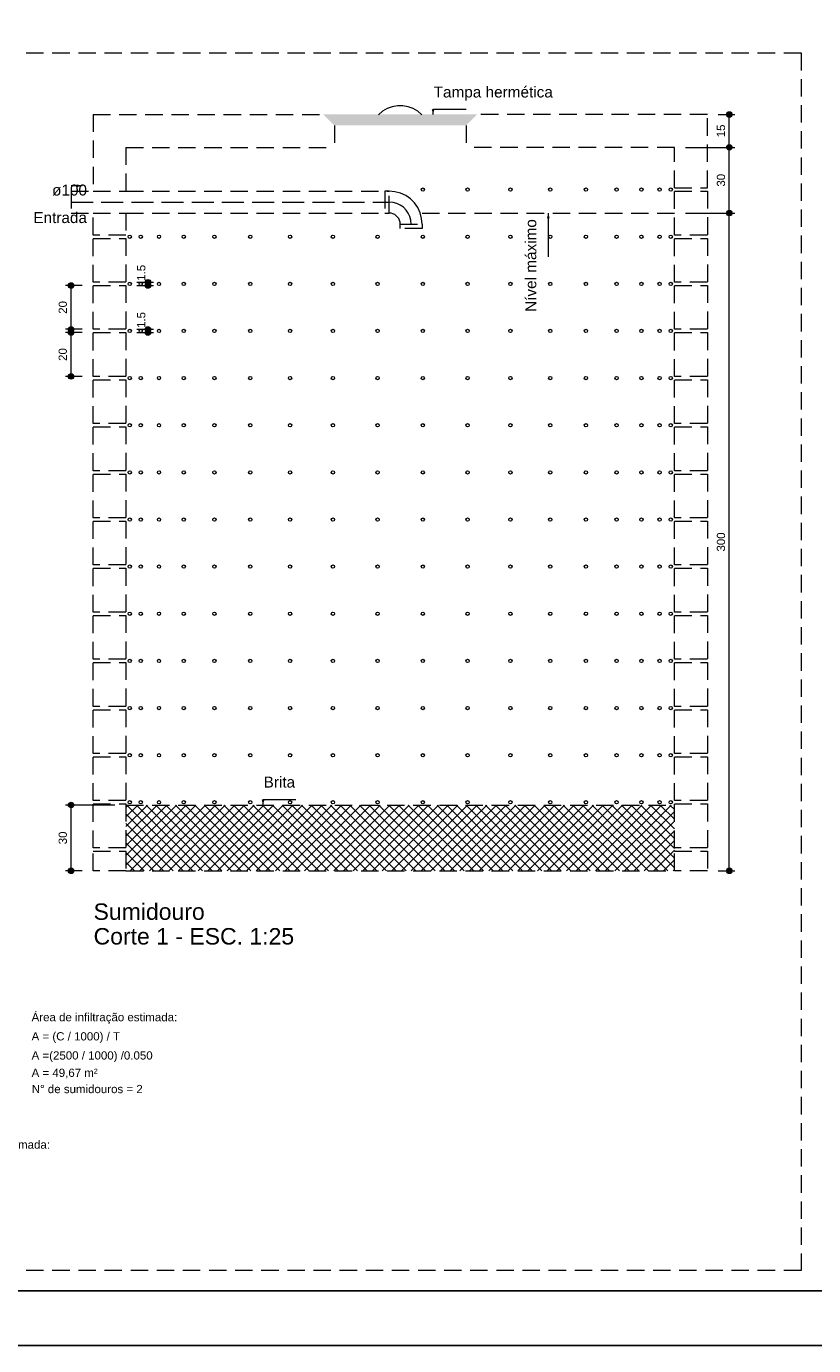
# Model space of a CAD drawing. Header units: feet. Extents: x 8 to 127, y 6 to 90.
# Tile 524 of 538: x 94 to 108, y 6 to 30. Entities that reach past the tile are written whole.
import ezdxf

# ---------------------------------------------------------------- set-up
doc = ezdxf.new("R2010")
doc.units = ezdxf.units.FT
doc.header["$MEASUREMENT"] = 0
doc.linetypes.add('HIDDEN2', pattern=[0.47625, 0.3175, -0.15875])
doc.linetypes.add('JIS_02_4.0', pattern=[0.55, 0.4, -0.15])
doc.layers.add('ARQ-FOLHA', color=7, linetype='Continuous')
for name, color, linetype, lineweight in [('DI-Cortes', 8, 'JIS_02_4.0', 5), ('DI-Cotas', 8, 'Continuous', 9), ('DI-Detalhes', 8, 'HIDDEN2', 9), ('DI-Eixos', 7, 'HIDDEN2', 9), ('DI-Tabelas', 7, 'Continuous', 13), ('DI-Textos', 7, 'Continuous', 9), ('DI-Títulos', 7, 'Continuous', 9)]:
    doc.layers.add(name, color=color, linetype=linetype, lineweight=lineweight)
doc.styles.add('Arial', font='arial.ttf')

msp = doc.modelspace()

# ---------------------------------------------------------------- hatches: boundary and pattern name
at = {"layer": 'DI-Cotas', "linetype": 'Continuous', "lineweight": 9}
for points in [[(101.208, 28.344), (101.234, 28.441), (101.183, 28.441)], [(103.308, 26.544), (103.283, 26.447), (103.334, 26.447)], [(98.108, 15.744), (98.134, 15.841), (98.083, 15.841)]]:
    msp.add_hatch(color=8, dxfattribs=at).paths.add_polyline_path(points)
at = {"layer": 'DI-Cotas', "linetype": 'Continuous'}
for points in [[(106.658, 28.344), (106.658, 28.348), (106.658, 28.353), (106.657, 28.357), (106.655, 28.361), (106.654, 28.365), (106.652, 28.369), (106.649, 28.373), (106.647, 28.376), (106.644, 28.379), (106.641, 28.382), (106.637, 28.385), (106.633, 28.387), (106.63, 28.389), (106.626, 28.391), (106.621, 28.392), (106.617, 28.393), (106.613, 28.394), (106.608, 28.394), (106.604, 28.394), (106.6, 28.393), (106.596, 28.392), (106.591, 28.391), (106.587, 28.389), (106.583, 28.387), (106.58, 28.385), (106.576, 28.382), (106.573, 28.379), (106.57, 28.376), (106.568, 28.373), (106.565, 28.369), (106.563, 28.365), (106.561, 28.361), (106.56, 28.357), (106.559, 28.353), (106.559, 28.348), (106.558, 28.344), (106.559, 28.34), (106.559, 28.335), (106.56, 28.331), (106.561, 28.327), (106.563, 28.323), (106.565, 28.319), (106.568, 28.315), (106.57, 28.312), (106.573, 28.309), (106.576, 28.306), (106.58, 28.303), (106.583, 28.301), (106.587, 28.299), (106.591, 28.297), (106.596, 28.296), (106.6, 28.295), (106.604, 28.294), (106.608, 28.294), (106.613, 28.294), (106.617, 28.295), (106.621, 28.296), (106.626, 28.297), (106.63, 28.299), (106.633, 28.301), (106.637, 28.303), (106.641, 28.306), (106.644, 28.309), (106.647, 28.312), (106.649, 28.315), (106.652, 28.319), (106.654, 28.323), (106.655, 28.327), (106.657, 28.331), (106.658, 28.335), (106.658, 28.34)], [(106.658, 27.744), (106.658, 27.748), (106.658, 27.753), (106.657, 27.757), (106.655, 27.761), (106.654, 27.765), (106.652, 27.769), (106.649, 27.773), (106.647, 27.776), (106.644, 27.779), (106.641, 27.782), (106.637, 27.785), (106.633, 27.787), (106.63, 27.789), (106.626, 27.791), (106.621, 27.792), (106.617, 27.793), (106.613, 27.794), (106.608, 27.794), (106.604, 27.794), (106.6, 27.793), (106.596, 27.792), (106.591, 27.791), (106.587, 27.789), (106.583, 27.787), (106.58, 27.785), (106.576, 27.782), (106.573, 27.779), (106.57, 27.776), (106.568, 27.773), (106.565, 27.769), (106.563, 27.765), (106.561, 27.761), (106.56, 27.757), (106.559, 27.753), (106.559, 27.748), (106.558, 27.744), (106.559, 27.74), (106.559, 27.735), (106.56, 27.731), (106.561, 27.727), (106.563, 27.723), (106.565, 27.719), (106.568, 27.715), (106.57, 27.712), (106.573, 27.709), (106.576, 27.706), (106.58, 27.703), (106.583, 27.701), (106.587, 27.699), (106.591, 27.697), (106.596, 27.696), (106.6, 27.695), (106.604, 27.694), (106.608, 27.694), (106.613, 27.694), (106.617, 27.695), (106.621, 27.696), (106.626, 27.697), (106.63, 27.699), (106.633, 27.701), (106.637, 27.703), (106.641, 27.706), (106.644, 27.709), (106.647, 27.712), (106.649, 27.715), (106.652, 27.719), (106.654, 27.723), (106.655, 27.727), (106.657, 27.731), (106.658, 27.735), (106.658, 27.74)], [(106.658, 27.744), (106.658, 27.748), (106.658, 27.753), (106.657, 27.757), (106.655, 27.761), (106.654, 27.765), (106.652, 27.769), (106.649, 27.773), (106.647, 27.776), (106.644, 27.779), (106.641, 27.782), (106.637, 27.785), (106.633, 27.787), (106.63, 27.789), (106.626, 27.791), (106.621, 27.792), (106.617, 27.793), (106.613, 27.794), (106.608, 27.794), (106.604, 27.794), (106.6, 27.793), (106.596, 27.792), (106.591, 27.791), (106.587, 27.789), (106.583, 27.787), (106.58, 27.785), (106.576, 27.782), (106.573, 27.779), (106.57, 27.776), (106.568, 27.773), (106.565, 27.769), (106.563, 27.765), (106.561, 27.761), (106.56, 27.757), (106.559, 27.753), (106.559, 27.748), (106.558, 27.744), (106.559, 27.74), (106.559, 27.735), (106.56, 27.731), (106.561, 27.727), (106.563, 27.723), (106.565, 27.719), (106.568, 27.715), (106.57, 27.712), (106.573, 27.709), (106.576, 27.706), (106.58, 27.703), (106.583, 27.701), (106.587, 27.699), (106.591, 27.697), (106.596, 27.696), (106.6, 27.695), (106.604, 27.694), (106.608, 27.694), (106.613, 27.694), (106.617, 27.695), (106.621, 27.696), (106.626, 27.697), (106.63, 27.699), (106.633, 27.701), (106.637, 27.703), (106.641, 27.706), (106.644, 27.709), (106.647, 27.712), (106.649, 27.715), (106.652, 27.719), (106.654, 27.723), (106.655, 27.727), (106.657, 27.731), (106.658, 27.735), (106.658, 27.74)], [(106.658, 26.544), (106.658, 26.548), (106.658, 26.553), (106.657, 26.557), (106.655, 26.561), (106.654, 26.565), (106.652, 26.569), (106.649, 26.573), (106.647, 26.576), (106.644, 26.579), (106.641, 26.582), (106.637, 26.585), (106.633, 26.587), (106.63, 26.589), (106.626, 26.591), (106.621, 26.592), (106.617, 26.593), (106.613, 26.594), (106.608, 26.594), (106.604, 26.594), (106.6, 26.593), (106.596, 26.592), (106.591, 26.591), (106.587, 26.589), (106.583, 26.587), (106.58, 26.585), (106.576, 26.582), (106.573, 26.579), (106.57, 26.576), (106.568, 26.573), (106.565, 26.569), (106.563, 26.565), (106.561, 26.561), (106.56, 26.557), (106.559, 26.553), (106.559, 26.548), (106.558, 26.544), (106.559, 26.54), (106.559, 26.535), (106.56, 26.531), (106.561, 26.527), (106.563, 26.523), (106.565, 26.519), (106.568, 26.515), (106.57, 26.512), (106.573, 26.509), (106.576, 26.506), (106.58, 26.503), (106.583, 26.501), (106.587, 26.499), (106.591, 26.497), (106.596, 26.496), (106.6, 26.495), (106.604, 26.494), (106.608, 26.494), (106.613, 26.494), (106.617, 26.495), (106.621, 26.496), (106.626, 26.497), (106.63, 26.499), (106.633, 26.501), (106.637, 26.503), (106.641, 26.506), (106.644, 26.509), (106.647, 26.512), (106.649, 26.515), (106.652, 26.519), (106.654, 26.523), (106.655, 26.527), (106.657, 26.531), (106.658, 26.535), (106.658, 26.54)], [(106.658, 26.544), (106.658, 26.548), (106.658, 26.553), (106.657, 26.557), (106.655, 26.561), (106.654, 26.565), (106.652, 26.569), (106.649, 26.573), (106.647, 26.576), (106.644, 26.579), (106.641, 26.582), (106.637, 26.585), (106.633, 26.587), (106.63, 26.589), (106.626, 26.591), (106.621, 26.592), (106.617, 26.593), (106.613, 26.594), (106.608, 26.594), (106.604, 26.594), (106.6, 26.593), (106.596, 26.592), (106.591, 26.591), (106.587, 26.589), (106.583, 26.587), (106.58, 26.585), (106.576, 26.582), (106.573, 26.579), (106.57, 26.576), (106.568, 26.573), (106.565, 26.569), (106.563, 26.565), (106.561, 26.561), (106.56, 26.557), (106.559, 26.553), (106.559, 26.548), (106.558, 26.544), (106.559, 26.54), (106.559, 26.535), (106.56, 26.531), (106.561, 26.527), (106.563, 26.523), (106.565, 26.519), (106.568, 26.515), (106.57, 26.512), (106.573, 26.509), (106.576, 26.506), (106.58, 26.503), (106.583, 26.501), (106.587, 26.499), (106.591, 26.497), (106.596, 26.496), (106.6, 26.495), (106.604, 26.494), (106.608, 26.494), (106.613, 26.494), (106.617, 26.495), (106.621, 26.496), (106.626, 26.497), (106.63, 26.499), (106.633, 26.501), (106.637, 26.503), (106.641, 26.506), (106.644, 26.509), (106.647, 26.512), (106.649, 26.515), (106.652, 26.519), (106.654, 26.523), (106.655, 26.527), (106.657, 26.531), (106.658, 26.535), (106.658, 26.54)], [(96.058, 25.284), (96.058, 25.288), (96.058, 25.293), (96.057, 25.297), (96.055, 25.301), (96.054, 25.305), (96.052, 25.309), (96.049, 25.313), (96.047, 25.316), (96.044, 25.319), (96.041, 25.322), (96.037, 25.325), (96.033, 25.327), (96.03, 25.329), (96.026, 25.331), (96.021, 25.332), (96.017, 25.333), (96.013, 25.334), (96.008, 25.334), (96.004, 25.334), (96, 25.333), (95.996, 25.332), (95.991, 25.331), (95.987, 25.329), (95.983, 25.327), (95.98, 25.325), (95.976, 25.322), (95.973, 25.319), (95.97, 25.316), (95.968, 25.313), (95.965, 25.309), (95.963, 25.305), (95.961, 25.301), (95.96, 25.297), (95.959, 25.293), (95.959, 25.288), (95.958, 25.284), (95.959, 25.28), (95.959, 25.275), (95.96, 25.271), (95.961, 25.267), (95.963, 25.263), (95.965, 25.259), (95.968, 25.255), (95.97, 25.252), (95.973, 25.249), (95.976, 25.246), (95.98, 25.243), (95.983, 25.241), (95.987, 25.239), (95.991, 25.237), (95.996, 25.236), (96, 25.235), (96.004, 25.234), (96.008, 25.234), (96.013, 25.234), (96.017, 25.235), (96.021, 25.236), (96.026, 25.237), (96.03, 25.239), (96.033, 25.241), (96.037, 25.243), (96.041, 25.246), (96.044, 25.249), (96.047, 25.252), (96.049, 25.255), (96.052, 25.259), (96.054, 25.263), (96.055, 25.267), (96.057, 25.271), (96.058, 25.275), (96.058, 25.28)], [(94.658, 25.224), (94.658, 25.228), (94.658, 25.233), (94.657, 25.237), (94.655, 25.241), (94.654, 25.245), (94.652, 25.249), (94.649, 25.253), (94.647, 25.256), (94.644, 25.259), (94.641, 25.262), (94.637, 25.265), (94.633, 25.267), (94.63, 25.269), (94.626, 25.271), (94.621, 25.272), (94.617, 25.273), (94.613, 25.274), (94.608, 25.274), (94.604, 25.274), (94.6, 25.273), (94.596, 25.272), (94.591, 25.271), (94.587, 25.269), (94.583, 25.267), (94.58, 25.265), (94.576, 25.262), (94.573, 25.259), (94.57, 25.256), (94.568, 25.253), (94.565, 25.249), (94.563, 25.245), (94.561, 25.241), (94.56, 25.237), (94.559, 25.233), (94.559, 25.228), (94.558, 25.224), (94.559, 25.22), (94.559, 25.215), (94.56, 25.211), (94.561, 25.207), (94.563, 25.203), (94.565, 25.199), (94.568, 25.195), (94.57, 25.192), (94.573, 25.189), (94.576, 25.186), (94.58, 25.183), (94.583, 25.181), (94.587, 25.179), (94.591, 25.177), (94.596, 25.176), (94.6, 25.175), (94.604, 25.174), (94.608, 25.174), (94.613, 25.174), (94.617, 25.175), (94.621, 25.176), (94.626, 25.177), (94.63, 25.179), (94.633, 25.181), (94.637, 25.183), (94.641, 25.186), (94.644, 25.189), (94.647, 25.192), (94.649, 25.195), (94.652, 25.199), (94.654, 25.203), (94.655, 25.207), (94.657, 25.211), (94.658, 25.215), (94.658, 25.22)], [(96.058, 25.224), (96.058, 25.228), (96.058, 25.233), (96.057, 25.237), (96.055, 25.241), (96.054, 25.245), (96.052, 25.249), (96.049, 25.253), (96.047, 25.256), (96.044, 25.259), (96.041, 25.262), (96.037, 25.265), (96.033, 25.267), (96.03, 25.269), (96.026, 25.271), (96.021, 25.272), (96.017, 25.273), (96.013, 25.274), (96.008, 25.274), (96.004, 25.274), (96, 25.273), (95.996, 25.272), (95.991, 25.271), (95.987, 25.269), (95.983, 25.267), (95.98, 25.265), (95.976, 25.262), (95.973, 25.259), (95.97, 25.256), (95.968, 25.253), (95.965, 25.249), (95.963, 25.245), (95.961, 25.241), (95.96, 25.237), (95.959, 25.233), (95.959, 25.228), (95.958, 25.224), (95.959, 25.22), (95.959, 25.215), (95.96, 25.211), (95.961, 25.207), (95.963, 25.203), (95.965, 25.199), (95.968, 25.195), (95.97, 25.192), (95.973, 25.189), (95.976, 25.186), (95.98, 25.183), (95.983, 25.181), (95.987, 25.179), (95.991, 25.177), (95.996, 25.176), (96, 25.175), (96.004, 25.174), (96.008, 25.174), (96.013, 25.174), (96.017, 25.175), (96.021, 25.176), (96.026, 25.177), (96.03, 25.179), (96.033, 25.181), (96.037, 25.183), (96.041, 25.186), (96.044, 25.189), (96.047, 25.192), (96.049, 25.195), (96.052, 25.199), (96.054, 25.203), (96.055, 25.207), (96.057, 25.211), (96.058, 25.215), (96.058, 25.22)], [(94.658, 24.424), (94.658, 24.428), (94.658, 24.433), (94.657, 24.437), (94.655, 24.441), (94.654, 24.445), (94.652, 24.449), (94.649, 24.453), (94.647, 24.456), (94.644, 24.459), (94.641, 24.462), (94.637, 24.465), (94.633, 24.467), (94.63, 24.469), (94.626, 24.471), (94.621, 24.472), (94.617, 24.473), (94.613, 24.474), (94.608, 24.474), (94.604, 24.474), (94.6, 24.473), (94.596, 24.472), (94.591, 24.471), (94.587, 24.469), (94.583, 24.467), (94.58, 24.465), (94.576, 24.462), (94.573, 24.459), (94.57, 24.456), (94.568, 24.453), (94.565, 24.449), (94.563, 24.445), (94.561, 24.441), (94.56, 24.437), (94.559, 24.433), (94.559, 24.428), (94.558, 24.424), (94.559, 24.42), (94.559, 24.415), (94.56, 24.411), (94.561, 24.407), (94.563, 24.403), (94.565, 24.399), (94.568, 24.395), (94.57, 24.392), (94.573, 24.389), (94.576, 24.386), (94.58, 24.383), (94.583, 24.381), (94.587, 24.379), (94.591, 24.377), (94.596, 24.376), (94.6, 24.375), (94.604, 24.374), (94.608, 24.374), (94.613, 24.374), (94.617, 24.375), (94.621, 24.376), (94.626, 24.377), (94.63, 24.379), (94.633, 24.381), (94.637, 24.383), (94.641, 24.386), (94.644, 24.389), (94.647, 24.392), (94.649, 24.395), (94.652, 24.399), (94.654, 24.403), (94.655, 24.407), (94.657, 24.411), (94.658, 24.415), (94.658, 24.42)], [(94.658, 24.364), (94.658, 24.368), (94.658, 24.373), (94.657, 24.377), (94.655, 24.381), (94.654, 24.385), (94.652, 24.389), (94.649, 24.393), (94.647, 24.396), (94.644, 24.399), (94.641, 24.402), (94.637, 24.405), (94.633, 24.407), (94.63, 24.409), (94.626, 24.411), (94.621, 24.412), (94.617, 24.413), (94.613, 24.414), (94.608, 24.414), (94.604, 24.414), (94.6, 24.413), (94.596, 24.412), (94.591, 24.411), (94.587, 24.409), (94.583, 24.407), (94.58, 24.405), (94.576, 24.402), (94.573, 24.399), (94.57, 24.396), (94.568, 24.393), (94.565, 24.389), (94.563, 24.385), (94.561, 24.381), (94.56, 24.377), (94.559, 24.373), (94.559, 24.368), (94.558, 24.364), (94.559, 24.36), (94.559, 24.355), (94.56, 24.351), (94.561, 24.347), (94.563, 24.343), (94.565, 24.339), (94.568, 24.335), (94.57, 24.332), (94.573, 24.329), (94.576, 24.326), (94.58, 24.323), (94.583, 24.321), (94.587, 24.319), (94.591, 24.317), (94.596, 24.316), (94.6, 24.315), (94.604, 24.314), (94.608, 24.314), (94.613, 24.314), (94.617, 24.315), (94.621, 24.316), (94.626, 24.317), (94.63, 24.319), (94.633, 24.321), (94.637, 24.323), (94.641, 24.326), (94.644, 24.329), (94.647, 24.332), (94.649, 24.335), (94.652, 24.339), (94.654, 24.343), (94.655, 24.347), (94.657, 24.351), (94.658, 24.355), (94.658, 24.36)], [(96.058, 24.424), (96.058, 24.428), (96.058, 24.433), (96.057, 24.437), (96.055, 24.441), (96.054, 24.445), (96.052, 24.449), (96.049, 24.453), (96.047, 24.456), (96.044, 24.459), (96.041, 24.462), (96.037, 24.465), (96.033, 24.467), (96.03, 24.469), (96.026, 24.471), (96.021, 24.472), (96.017, 24.473), (96.013, 24.474), (96.008, 24.474), (96.004, 24.474), (96, 24.473), (95.996, 24.472), (95.991, 24.471), (95.987, 24.469), (95.983, 24.467), (95.98, 24.465), (95.976, 24.462), (95.973, 24.459), (95.97, 24.456), (95.968, 24.453), (95.965, 24.449), (95.963, 24.445), (95.961, 24.441), (95.96, 24.437), (95.959, 24.433), (95.959, 24.428), (95.958, 24.424), (95.959, 24.42), (95.959, 24.415), (95.96, 24.411), (95.961, 24.407), (95.963, 24.403), (95.965, 24.399), (95.968, 24.395), (95.97, 24.392), (95.973, 24.389), (95.976, 24.386), (95.98, 24.383), (95.983, 24.381), (95.987, 24.379), (95.991, 24.377), (95.996, 24.376), (96, 24.375), (96.004, 24.374), (96.008, 24.374), (96.013, 24.374), (96.017, 24.375), (96.021, 24.376), (96.026, 24.377), (96.03, 24.379), (96.033, 24.381), (96.037, 24.383), (96.041, 24.386), (96.044, 24.389), (96.047, 24.392), (96.049, 24.395), (96.052, 24.399), (96.054, 24.403), (96.055, 24.407), (96.057, 24.411), (96.058, 24.415), (96.058, 24.42)], [(96.058, 24.364), (96.058, 24.368), (96.058, 24.373), (96.057, 24.377), (96.055, 24.381), (96.054, 24.385), (96.052, 24.389), (96.049, 24.393), (96.047, 24.396), (96.044, 24.399), (96.041, 24.402), (96.037, 24.405), (96.033, 24.407), (96.03, 24.409), (96.026, 24.411), (96.021, 24.412), (96.017, 24.413), (96.013, 24.414), (96.008, 24.414), (96.004, 24.414), (96, 24.413), (95.996, 24.412), (95.991, 24.411), (95.987, 24.409), (95.983, 24.407), (95.98, 24.405), (95.976, 24.402), (95.973, 24.399), (95.97, 24.396), (95.968, 24.393), (95.965, 24.389), (95.963, 24.385), (95.961, 24.381), (95.96, 24.377), (95.959, 24.373), (95.959, 24.368), (95.958, 24.364), (95.959, 24.36), (95.959, 24.355), (95.96, 24.351), (95.961, 24.347), (95.963, 24.343), (95.965, 24.339), (95.968, 24.335), (95.97, 24.332), (95.973, 24.329), (95.976, 24.326), (95.98, 24.323), (95.983, 24.321), (95.987, 24.319), (95.991, 24.317), (95.996, 24.316), (96, 24.315), (96.004, 24.314), (96.008, 24.314), (96.013, 24.314), (96.017, 24.315), (96.021, 24.316), (96.026, 24.317), (96.03, 24.319), (96.033, 24.321), (96.037, 24.323), (96.041, 24.326), (96.044, 24.329), (96.047, 24.332), (96.049, 24.335), (96.052, 24.339), (96.054, 24.343), (96.055, 24.347), (96.057, 24.351), (96.058, 24.355), (96.058, 24.36)], [(94.658, 23.564), (94.658, 23.568), (94.658, 23.573), (94.657, 23.577), (94.655, 23.581), (94.654, 23.585), (94.652, 23.589), (94.649, 23.593), (94.647, 23.596), (94.644, 23.599), (94.641, 23.602), (94.637, 23.605), (94.633, 23.607), (94.63, 23.609), (94.626, 23.611), (94.621, 23.612), (94.617, 23.613), (94.613, 23.614), (94.608, 23.614), (94.604, 23.614), (94.6, 23.613), (94.596, 23.612), (94.591, 23.611), (94.587, 23.609), (94.583, 23.607), (94.58, 23.605), (94.576, 23.602), (94.573, 23.599), (94.57, 23.596), (94.568, 23.593), (94.565, 23.589), (94.563, 23.585), (94.561, 23.581), (94.56, 23.577), (94.559, 23.573), (94.559, 23.568), (94.558, 23.564), (94.559, 23.56), (94.559, 23.555), (94.56, 23.551), (94.561, 23.547), (94.563, 23.543), (94.565, 23.539), (94.568, 23.535), (94.57, 23.532), (94.573, 23.529), (94.576, 23.526), (94.58, 23.523), (94.583, 23.521), (94.587, 23.519), (94.591, 23.517), (94.596, 23.516), (94.6, 23.515), (94.604, 23.514), (94.608, 23.514), (94.613, 23.514), (94.617, 23.515), (94.621, 23.516), (94.626, 23.517), (94.63, 23.519), (94.633, 23.521), (94.637, 23.523), (94.641, 23.526), (94.644, 23.529), (94.647, 23.532), (94.649, 23.535), (94.652, 23.539), (94.654, 23.543), (94.655, 23.547), (94.657, 23.551), (94.658, 23.555), (94.658, 23.56)], [(94.658, 15.744), (94.658, 15.748), (94.658, 15.753), (94.657, 15.757), (94.655, 15.761), (94.654, 15.765), (94.652, 15.769), (94.649, 15.773), (94.647, 15.776), (94.644, 15.779), (94.641, 15.782), (94.637, 15.785), (94.633, 15.787), (94.63, 15.789), (94.626, 15.791), (94.621, 15.792), (94.617, 15.793), (94.613, 15.794), (94.608, 15.794), (94.604, 15.794), (94.6, 15.793), (94.596, 15.792), (94.591, 15.791), (94.587, 15.789), (94.583, 15.787), (94.58, 15.785), (94.576, 15.782), (94.573, 15.779), (94.57, 15.776), (94.568, 15.773), (94.565, 15.769), (94.563, 15.765), (94.561, 15.761), (94.56, 15.757), (94.559, 15.753), (94.559, 15.748), (94.558, 15.744), (94.559, 15.74), (94.559, 15.735), (94.56, 15.731), (94.561, 15.727), (94.563, 15.723), (94.565, 15.719), (94.568, 15.715), (94.57, 15.712), (94.573, 15.709), (94.576, 15.706), (94.58, 15.703), (94.583, 15.701), (94.587, 15.699), (94.591, 15.697), (94.596, 15.696), (94.6, 15.695), (94.604, 15.694), (94.608, 15.694), (94.613, 15.694), (94.617, 15.695), (94.621, 15.696), (94.626, 15.697), (94.63, 15.699), (94.633, 15.701), (94.637, 15.703), (94.641, 15.706), (94.644, 15.709), (94.647, 15.712), (94.649, 15.715), (94.652, 15.719), (94.654, 15.723), (94.655, 15.727), (94.657, 15.731), (94.658, 15.735), (94.658, 15.74)], [(94.658, 14.544), (94.658, 14.548), (94.658, 14.553), (94.657, 14.557), (94.655, 14.561), (94.654, 14.565), (94.652, 14.569), (94.649, 14.573), (94.647, 14.576), (94.644, 14.579), (94.641, 14.582), (94.637, 14.585), (94.633, 14.587), (94.63, 14.589), (94.626, 14.591), (94.621, 14.592), (94.617, 14.593), (94.613, 14.594), (94.608, 14.594), (94.604, 14.594), (94.6, 14.593), (94.596, 14.592), (94.591, 14.591), (94.587, 14.589), (94.583, 14.587), (94.58, 14.585), (94.576, 14.582), (94.573, 14.579), (94.57, 14.576), (94.568, 14.573), (94.565, 14.569), (94.563, 14.565), (94.561, 14.561), (94.56, 14.557), (94.559, 14.553), (94.559, 14.548), (94.558, 14.544), (94.559, 14.54), (94.559, 14.535), (94.56, 14.531), (94.561, 14.527), (94.563, 14.523), (94.565, 14.519), (94.568, 14.515), (94.57, 14.512), (94.573, 14.509), (94.576, 14.506), (94.58, 14.503), (94.583, 14.501), (94.587, 14.499), (94.591, 14.497), (94.596, 14.496), (94.6, 14.495), (94.604, 14.494), (94.608, 14.494), (94.613, 14.494), (94.617, 14.495), (94.621, 14.496), (94.626, 14.497), (94.63, 14.499), (94.633, 14.501), (94.637, 14.503), (94.641, 14.506), (94.644, 14.509), (94.647, 14.512), (94.649, 14.515), (94.652, 14.519), (94.654, 14.523), (94.655, 14.527), (94.657, 14.531), (94.658, 14.535), (94.658, 14.54)], [(106.658, 14.544), (106.658, 14.548), (106.658, 14.553), (106.657, 14.557), (106.655, 14.561), (106.654, 14.565), (106.652, 14.569), (106.649, 14.573), (106.647, 14.576), (106.644, 14.579), (106.641, 14.582), (106.637, 14.585), (106.633, 14.587), (106.63, 14.589), (106.626, 14.591), (106.621, 14.592), (106.617, 14.593), (106.613, 14.594), (106.608, 14.594), (106.604, 14.594), (106.6, 14.593), (106.596, 14.592), (106.591, 14.591), (106.587, 14.589), (106.583, 14.587), (106.58, 14.585), (106.576, 14.582), (106.573, 14.579), (106.57, 14.576), (106.568, 14.573), (106.565, 14.569), (106.563, 14.565), (106.561, 14.561), (106.56, 14.557), (106.559, 14.553), (106.559, 14.548), (106.558, 14.544), (106.559, 14.54), (106.559, 14.535), (106.56, 14.531), (106.561, 14.527), (106.563, 14.523), (106.565, 14.519), (106.568, 14.515), (106.57, 14.512), (106.573, 14.509), (106.576, 14.506), (106.58, 14.503), (106.583, 14.501), (106.587, 14.499), (106.591, 14.497), (106.596, 14.496), (106.6, 14.495), (106.604, 14.494), (106.608, 14.494), (106.613, 14.494), (106.617, 14.495), (106.621, 14.496), (106.626, 14.497), (106.63, 14.499), (106.633, 14.501), (106.637, 14.503), (106.641, 14.506), (106.644, 14.509), (106.647, 14.512), (106.649, 14.515), (106.652, 14.519), (106.654, 14.523), (106.655, 14.527), (106.657, 14.531), (106.658, 14.535), (106.658, 14.54)]]:
    msp.add_hatch(color=8, dxfattribs=at).paths.add_polyline_path(points)
at = {"layer": 'DI-Detalhes', "linetype": 'Continuous'}
msp.add_hatch(color=8, dxfattribs=at).paths.add_polyline_path([(99.208, 28.344), (99.408, 28.144), (101.808, 28.144), (102.008, 28.344)])
at = {"layer": 'DI-Detalhes', "linetype": 'Continuous', "lineweight": 9}
msp.add_hatch(color=8, dxfattribs=at).paths.add_polyline_path([(94.808, 27.044), (94.712, 27.07), (94.712, 27.018)])
at = {"layer": 'DI-Detalhes', "linetype": 'Continuous'}
h = msp.add_hatch(dxfattribs=at)
h.set_pattern_fill('ANSI37', color=8, style=0)
h.paths.add_polyline_path([(95.608, 15.744), (95.608, 14.544), (105.608, 14.544), (105.608, 15.744)])

# ---------------------------------------------------------------- linework, layer by layer
at = {"layer": 'ARQ-FOLHA'}
for points in [[(125.872, 88.981), (10.472, 88.981), (10.472, 6.881), (125.872, 6.881), (125.872, 88.981)], [(7.972, 5.881), (126.872, 5.881)]]:
    msp.add_lwpolyline(points, dxfattribs=at)
at = {"layer": 'DI-Cortes', "color": 8, "linetype": 'JIS_02_4.0', "lineweight": 5}
msp.add_line((94.608, 26.744), (100.408, 26.744), dxfattribs=at)
at = {"layer": 'DI-Cortes'}
msp.add_lwpolyline([(100.808, 26.344), (100.802, 26.413), (100.784, 26.481), (100.755, 26.544), (100.715, 26.601), (100.666, 26.65), (100.608, 26.69), (100.545, 26.72), (100.478, 26.738), (100.408, 26.744)], dxfattribs=at)
at = {"layer": 'DI-Cotas', "color": 8, "linetype": 'Continuous', "lineweight": 9}
for p, q in [((101.208, 28.444), (101.808, 28.444)), ((106.408, 28.344), (106.708, 28.344)), ((106.608, 27.744), (106.608, 28.344)), ((105.808, 27.744), (106.708, 27.744)), ((105.808, 27.744), (106.708, 27.744)), ((106.608, 26.544), (106.608, 27.744)), ((105.808, 26.544), (106.708, 26.544)), ((105.808, 26.544), (106.708, 26.544)), ((106.608, 14.544), (106.608, 26.544)), ((95.808, 25.284), (96.108, 25.284)), ((96.008, 25.224), (96.008, 25.284)), ((94.808, 25.224), (94.508, 25.224)), ((94.608, 24.424), (94.608, 25.224)), ((95.808, 25.224), (96.108, 25.224)), ((94.808, 24.424), (94.508, 24.424)), ((94.808, 24.364), (94.508, 24.364)), ((94.608, 23.564), (94.608, 24.364)), ((95.808, 24.424), (96.108, 24.424)), ((95.808, 24.364), (96.108, 24.364)), ((96.008, 24.364), (96.008, 24.424)), ((94.808, 23.564), (94.508, 23.564)), ((95.408, 15.744), (94.508, 15.744)), ((94.608, 14.544), (94.608, 15.744)), ((98.108, 15.844), (98.708, 15.844)), ((94.808, 14.544), (94.508, 14.544)), ((106.408, 14.544), (106.708, 14.544))]:
    msp.add_line(p, q, dxfattribs=at)
for points in [[(101.208, 28.344), (101.208, 28.444)], [(103.308, 26.544), (103.308, 25.744)], [(98.108, 15.744), (98.108, 15.844)]]:
    msp.add_lwpolyline(points, dxfattribs=at)
for centre in [(106.608, 28.344), (106.608, 27.744), (106.608, 27.744), (106.608, 26.544), (106.608, 26.544), (96.008, 25.284), (94.608, 25.224), (96.008, 25.224), (94.608, 24.424), (94.608, 24.364), (96.008, 24.424), (96.008, 24.364), (94.608, 23.564), (94.608, 15.744), (94.608, 14.544), (106.608, 14.544)]:
    msp.add_circle(centre, 0.05, dxfattribs=at)
at = {"layer": 'DI-Detalhes', "color": 8, "linetype": 'HIDDEN2', "lineweight": 9}
for p, q in [((94.608, 26.944), (94.608, 26.544)), ((94.608, 26.944), (95.008, 26.944)), ((95.608, 26.944), (100.408, 26.944)), ((94.608, 26.544), (95.008, 26.544)), ((95.608, 26.544), (100.408, 26.544)), ((101.008, 26.544), (105.608, 26.544)), ((95.608, 15.744), (105.608, 15.744)), ((95.608, 14.544), (105.608, 14.544))]:
    msp.add_line(p, q, dxfattribs=at)
at = {"layer": 'DI-Detalhes'}
msp.add_lwpolyline([(77.597, 29.467), (107.918, 29.467), (107.918, 7.249), (77.597, 7.249)], close=True, dxfattribs=at)
for points in [[(101.004, 28.34), (100.93, 28.403), (100.845, 28.452), (100.753, 28.485), (100.657, 28.502), (100.56, 28.502), (100.464, 28.485), (100.372, 28.452), (100.287, 28.403), (100.212, 28.34)], [(100.328, 26.544), (100.408, 26.544), (100.408, 26.944), (100.328, 26.944), (100.328, 26.544)], [(101.008, 26.344), (100.999, 26.448), (100.972, 26.549), (100.928, 26.644), (100.868, 26.73), (100.794, 26.804), (100.708, 26.864), (100.614, 26.908), (100.513, 26.935), (100.408, 26.944)], [(100.608, 26.344), (100.605, 26.379), (100.596, 26.412), (100.582, 26.444), (100.562, 26.473), (100.537, 26.497), (100.508, 26.517), (100.477, 26.532), (100.443, 26.541), (100.408, 26.544)], [(100.608, 26.344), (101.008, 26.344), (101.008, 26.264), (100.608, 26.264), (100.608, 26.344)]]:
    msp.add_lwpolyline(points, dxfattribs=at)
at = {"layer": 'DI-Detalhes', "color": 8, "linetype": 'HIDDEN2', "lineweight": 9}
msp.add_lwpolyline([(94.808, 27.044), (94.608, 27.044)], dxfattribs=at)
at = {"layer": 'DI-Eixos', "color": 7, "linetype": 'HIDDEN2', "lineweight": 9}
for p, q in [((95.008, 28.344), (95.008, 26.944)), ((95.008, 28.344), (99.208, 28.344)), ((106.208, 28.344), (102.008, 28.344)), ((106.208, 27.004), (106.208, 28.344)), ((99.408, 28.144), (99.408, 27.744)), ((101.808, 28.144), (101.808, 27.744)), ((95.608, 27.744), (95.608, 26.944)), ((95.608, 27.744), (99.408, 27.744)), ((105.608, 27.744), (101.808, 27.744)), ((105.608, 27.004), (105.608, 27.744)), ((105.608, 27.004), (106.208, 27.004)), ((95.008, 26.944), (95.608, 26.944))]:
    msp.add_line(p, q, dxfattribs=at)
at = {"layer": 'DI-Eixos'}
for points in [[(105.608, 26.944), (106.208, 26.944), (106.208, 26.144), (105.608, 26.144), (105.608, 26.944)], [(95.008, 26.544), (95.608, 26.544), (95.608, 26.144), (95.008, 26.144), (95.008, 26.544)], [(95.008, 26.084), (95.608, 26.084), (95.608, 25.284), (95.008, 25.284), (95.008, 26.084)], [(105.608, 26.084), (106.208, 26.084), (106.208, 25.284), (105.608, 25.284), (105.608, 26.084)], [(95.008, 25.224), (95.608, 25.224), (95.608, 24.424), (95.008, 24.424), (95.008, 25.224)], [(105.608, 25.224), (106.208, 25.224), (106.208, 24.424), (105.608, 24.424), (105.608, 25.224)], [(95.008, 24.364), (95.608, 24.364), (95.608, 23.564), (95.008, 23.564), (95.008, 24.364)], [(105.608, 24.364), (106.208, 24.364), (106.208, 23.564), (105.608, 23.564), (105.608, 24.364)], [(95.008, 23.504), (95.608, 23.504), (95.608, 22.704), (95.008, 22.704), (95.008, 23.504)], [(105.608, 23.504), (106.208, 23.504), (106.208, 22.704), (105.608, 22.704), (105.608, 23.504)], [(95.008, 22.644), (95.608, 22.644), (95.608, 21.844), (95.008, 21.844), (95.008, 22.644)], [(105.608, 22.644), (106.208, 22.644), (106.208, 21.844), (105.608, 21.844), (105.608, 22.644)], [(95.008, 21.784), (95.608, 21.784), (95.608, 20.984), (95.008, 20.984), (95.008, 21.784)], [(105.608, 21.784), (106.208, 21.784), (106.208, 20.984), (105.608, 20.984), (105.608, 21.784)], [(95.008, 20.924), (95.608, 20.924), (95.608, 20.124), (95.008, 20.124), (95.008, 20.924)], [(105.608, 20.924), (106.208, 20.924), (106.208, 20.124), (105.608, 20.124), (105.608, 20.924)], [(95.008, 20.064), (95.608, 20.064), (95.608, 19.264), (95.008, 19.264), (95.008, 20.064)], [(105.608, 20.064), (106.208, 20.064), (106.208, 19.264), (105.608, 19.264), (105.608, 20.064)], [(95.008, 19.204), (95.608, 19.204), (95.608, 18.404), (95.008, 18.404), (95.008, 19.204)], [(105.608, 19.204), (106.208, 19.204), (106.208, 18.404), (105.608, 18.404), (105.608, 19.204)], [(95.008, 18.344), (95.608, 18.344), (95.608, 17.544), (95.008, 17.544), (95.008, 18.344)], [(105.608, 18.344), (106.208, 18.344), (106.208, 17.544), (105.608, 17.544), (105.608, 18.344)], [(95.008, 17.484), (95.608, 17.484), (95.608, 16.684), (95.008, 16.684), (95.008, 17.484)], [(105.608, 17.484), (106.208, 17.484), (106.208, 16.684), (105.608, 16.684), (105.608, 17.484)], [(95.008, 16.624), (95.608, 16.624), (95.608, 15.824), (95.008, 15.824), (95.008, 16.624)], [(105.608, 16.624), (106.208, 16.624), (106.208, 15.824), (105.608, 15.824), (105.608, 16.624)], [(95.008, 15.764), (95.608, 15.764), (95.608, 14.964), (95.008, 14.964), (95.008, 15.764)], [(105.608, 15.764), (106.208, 15.764), (106.208, 14.964), (105.608, 14.964), (105.608, 15.764)], [(95.008, 14.904), (95.608, 14.904), (95.608, 14.544), (95.008, 14.544), (95.008, 14.904)], [(105.608, 14.904), (106.208, 14.904), (106.208, 14.544), (105.608, 14.544), (105.608, 14.904)]]:
    msp.add_lwpolyline(points, dxfattribs=at)
at = {"layer": 'DI-Textos', "color": 7, "linetype": 'Continuous', "lineweight": 9}
for centre in [(101.021, 26.974), (101.836, 26.974), (102.617, 26.974), (103.343, 26.974), (103.995, 26.974), (104.554, 26.974), (105.006, 26.974), (105.338, 26.974), (105.54, 26.974), (95.677, 26.114), (95.879, 26.114), (96.211, 26.114), (96.663, 26.114), (97.222, 26.114), (97.874, 26.114), (98.6, 26.114), (99.381, 26.114), (100.196, 26.114), (101.021, 26.114), (101.836, 26.114), (102.617, 26.114), (103.343, 26.114), (103.995, 26.114), (104.554, 26.114), (105.006, 26.114), (105.338, 26.114), (105.54, 26.114), (95.677, 25.254), (95.879, 25.254), (96.211, 25.254), (96.663, 25.254), (97.222, 25.254), (97.874, 25.254), (98.6, 25.254), (99.381, 25.254), (100.196, 25.254), (101.021, 25.254), (101.836, 25.254), (102.617, 25.254), (103.343, 25.254), (103.995, 25.254), (104.554, 25.254), (105.006, 25.254), (105.338, 25.254), (105.54, 25.254), (95.677, 24.394), (95.879, 24.394), (96.211, 24.394), (96.663, 24.394), (97.222, 24.394), (97.874, 24.394), (98.6, 24.394), (99.381, 24.394), (100.196, 24.394), (101.021, 24.394), (101.836, 24.394), (102.617, 24.394), (103.343, 24.394), (103.995, 24.394), (104.554, 24.394), (105.006, 24.394), (105.338, 24.394), (105.54, 24.394), (95.677, 23.534), (95.879, 23.534), (96.211, 23.534), (96.663, 23.534), (97.222, 23.534), (97.874, 23.534), (98.6, 23.534), (99.381, 23.534), (100.196, 23.534), (101.021, 23.534), (101.836, 23.534), (102.617, 23.534), (103.343, 23.534), (103.995, 23.534), (104.554, 23.534), (105.006, 23.534), (105.338, 23.534), (105.54, 23.534), (95.677, 22.674), (95.879, 22.674), (96.211, 22.674), (96.663, 22.674), (97.222, 22.674), (97.874, 22.674), (98.6, 22.674), (99.381, 22.674), (100.196, 22.674), (101.021, 22.674), (101.836, 22.674), (102.617, 22.674), (103.343, 22.674), (103.995, 22.674), (104.554, 22.674), (105.006, 22.674), (105.338, 22.674), (105.54, 22.674), (95.677, 21.814), (95.879, 21.814), (96.211, 21.814), (96.663, 21.814), (97.222, 21.814), (97.874, 21.814), (98.6, 21.814), (99.381, 21.814), (100.196, 21.814), (101.021, 21.814), (101.836, 21.814), (102.617, 21.814), (103.343, 21.814), (103.995, 21.814), (104.554, 21.814), (105.006, 21.814), (105.338, 21.814), (105.54, 21.814), (95.677, 20.954), (95.879, 20.954), (96.211, 20.954), (96.663, 20.954), (97.222, 20.954), (97.874, 20.954), (98.6, 20.954), (99.381, 20.954), (100.196, 20.954), (101.021, 20.954), (101.836, 20.954), (102.617, 20.954), (103.343, 20.954), (103.995, 20.954), (104.554, 20.954), (105.006, 20.954), (105.338, 20.954), (105.54, 20.954), (95.677, 20.094), (95.879, 20.094), (96.211, 20.094), (96.663, 20.094), (97.222, 20.094), (97.874, 20.094), (98.6, 20.094), (99.381, 20.094), (100.196, 20.094), (101.021, 20.094), (101.836, 20.094), (102.617, 20.094), (103.343, 20.094), (103.995, 20.094), (104.554, 20.094), (105.006, 20.094), (105.338, 20.094), (105.54, 20.094), (95.677, 19.234), (95.879, 19.234), (96.211, 19.234), (96.663, 19.234), (97.222, 19.234), (97.874, 19.234), (98.6, 19.234), (99.381, 19.234), (100.196, 19.234), (101.021, 19.234), (101.836, 19.234), (102.617, 19.234), (103.343, 19.234), (103.995, 19.234), (104.554, 19.234), (105.006, 19.234), (105.338, 19.234), (105.54, 19.234), (95.677, 18.374), (95.879, 18.374), (96.211, 18.374), (96.663, 18.374), (97.222, 18.374), (97.874, 18.374), (98.6, 18.374), (99.381, 18.374), (100.196, 18.374), (101.021, 18.374), (101.836, 18.374), (102.617, 18.374), (103.343, 18.374), (103.995, 18.374), (104.554, 18.374), (105.006, 18.374), (105.338, 18.374), (105.54, 18.374), (95.677, 17.514), (95.879, 17.514), (96.211, 17.514), (96.663, 17.514), (97.222, 17.514), (97.874, 17.514), (98.6, 17.514), (99.381, 17.514), (100.196, 17.514), (101.021, 17.514), (101.836, 17.514), (102.617, 17.514), (103.343, 17.514), (103.995, 17.514), (104.554, 17.514), (105.006, 17.514), (105.338, 17.514), (105.54, 17.514), (95.677, 16.654), (95.879, 16.654), (96.211, 16.654), (96.663, 16.654), (97.222, 16.654), (97.874, 16.654), (98.6, 16.654), (99.381, 16.654), (100.196, 16.654), (101.021, 16.654), (101.836, 16.654), (102.617, 16.654), (103.343, 16.654), (103.995, 16.654), (104.554, 16.654), (105.006, 16.654), (105.338, 16.654), (105.54, 16.654), (95.677, 15.794), (95.879, 15.794), (96.211, 15.794), (96.663, 15.794), (97.222, 15.794), (97.874, 15.794), (98.6, 15.794), (99.381, 15.794), (100.196, 15.794), (101.021, 15.794), (101.836, 15.794), (102.617, 15.794), (103.343, 15.794), (103.995, 15.794), (104.554, 15.794), (105.006, 15.794), (105.338, 15.794), (105.54, 15.794)]:
    msp.add_circle(centre, 0.03, dxfattribs=at)

# ---------------------------------------------------------------- texts
at = {"layer": 'DI-Cotas', "color": 8, "char_height": 0.15, "rotation": 90.0002, "line_spacing_factor": 0.6, "style": 'Arial'}
for s, insert, width, attachment_point in [('15', (106.533, 28.044), 0.46601, 8), ('30', (106.533, 27.144), 0.46601, 8), ('1.5', (95.964, 25.309), 0.58239, 7), ('20', (94.533, 24.824), 0.46601, 8), ('1.5', (95.964, 24.449), 0.58239, 7), ('20', (94.533, 23.964), 0.46601, 8), ('300', (106.533, 20.544), 0.69901, 8), ('30', (94.533, 15.144), 0.46601, 8)]:
    msp.add_mtext(s, dxfattribs=dict(at, insert=insert, width=width, attachment_point=attachment_point))
at = {"layer": 'DI-Detalhes', "color": 8, "char_height": 0.2, "line_spacing_factor": 0.6, "style": 'Arial'}
for s, insert, width, attachment_point in [('Tampa hermética', (101.218, 28.594), 4.34726, 7), ('ø100', (94.898, 26.86), 1.27348, 9), ('Entrada', (94.898, 26.36), 1.95671, 9), ('Brita', (98.118, 16.06), 1.14878, 7)]:
    msp.add_mtext(s, dxfattribs=dict(at, insert=insert, width=width, attachment_point=attachment_point))
at = {"layer": 'DI-Detalhes', "color": 8, "insert": (103.092, 26.434), "char_height": 0.2, "width": 3.38445, "attachment_point": 9, "rotation": 90.0002, "line_spacing_factor": 0.6, "style": 'Arial'}
msp.add_mtext('Nível máximo', dxfattribs=at)
at = {"layer": 'DI-Tabelas', "char_height": 0.15, "attachment_point": 7, "line_spacing_factor": 0.6, "style": 'Arial'}
for s, insert, width in [('Área de infiltração estimada:', (93.888, 11.753), 5.31014), ('A = (C / 1000) / T', (93.888, 11.404), 3.22523), ('A =(2500 / 1000) /0.050', (93.888, 11.055), 4.41402), ('A = 49,67 m²', (93.888, 10.756), 2.41052), ('N%%d de sumidouros = 2 ', (93.891, 10.485), 4.14741), ('Área de infiltração estimada:', (91.568, 9.427), 5.31014)]:
    msp.add_mtext(s, dxfattribs=dict(at, insert=insert, width=width))
at = {"layer": 'DI-Títulos', "color": 7, "char_height": 0.3, "attachment_point": 7, "line_spacing_factor": 0.6, "style": 'Arial'}
for s, insert, width in [('Sumidouro', (95.018, 13.645), 4.05274), ('Corte 1 - ESC. 1:25', (95.018, 13.195), 7.31296)]:
    msp.add_mtext(s, dxfattribs=dict(at, insert=insert, width=width))

doc.saveas('drawing.dxf')
